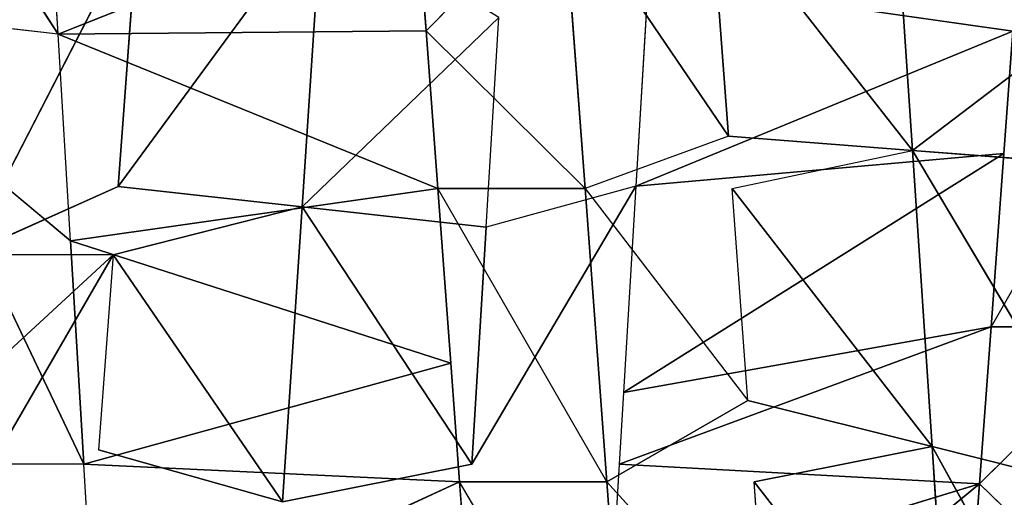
# Model space of a CAD drawing. Extents: x 143 to 263, y -61 to 82.
# Tile 544 of 656: x 248.133 to 248.718, y 71.947 to 72.231. Entities that reach past the tile are written whole.
import ezdxf

# ---------------------------------------------------------------- set-up
doc = ezdxf.new("R2010")
doc.units = 0
doc.header["$LTSCALE"] = 25.4
doc.layers.get('0').update_dxf_attribs({"color": 13, "linetype": 'CONTINUOUS'})

# ---------------------------------------------------------------- blocks, each defined once
blk = doc.blocks.new('ICE-BALL-8126_STL')
at = {"color": 41}
for p, q in [((10.00803, 44.94756, 93.36182), (10.18389, 44.847, 93.3726)), ((10.27723, 44.84007, 93.38645), (10.18389, 44.9345, 93.3726)), ((10.18389, 44.9345, 93.3726), (10.18389, 44.847, 93.3726)), ((10.47327, 44.93272, 96.82461), (10.25507, 44.81194, 96.67489)), ((10.47327, 44.93272, 96.82461), (10.25507, 44.81194, 96.67489)), ((10.07903, 44.80027, 96.6917), (10.28252, 44.92131, 96.86234)), ((10.07903, 44.80027, 96.6917), (10.28252, 44.92131, 96.86234)), ((10.25507, 44.81194, 96.67489), (10.28252, 44.92131, 96.86234)), ((10.25507, 44.81194, 96.67489), (10.28252, 44.92131, 96.86234)), ((10.27723, 44.84007, 93.38645), (10.35632, 44.9217, 93.40273)), ((10.08754, 44.90965, 96.88094), (10.07903, 44.80027, 96.6917)), ((10.08754, 44.90965, 96.88094), (10.07903, 44.80027, 96.6917)), ((10, 44.90441, 96.88291), (10.07903, 44.80027, 96.6917)), ((10, 44.90441, 96.88291), (10.07903, 44.80027, 96.6917)), ((9.97722, 44.64327, 92.98305), (10.00803, 44.86006, 93.36182)), ((10.00803, 44.86006, 93.36182), (10.08085, 44.85465, 93.36388)), ((10.10035, 44.6359, 92.9855), (10.00803, 44.86006, 93.36182)), ((10.10035, 44.6359, 92.9855), (10.00803, 44.86006, 93.36182)), ((10.08085, 44.85465, 93.36388), (10.18389, 44.847, 93.3726)), ((10.22288, 44.62857, 92.99569), (10.08085, 44.85465, 93.36388)), ((10.22288, 44.62857, 92.99569), (10.08085, 44.85465, 93.36388)), ((10.10035, 44.6359, 92.9855), (10.08085, 44.85465, 93.36388)), ((10.10035, 44.6359, 92.9855), (10.08085, 44.85465, 93.36388)), ((10.18389, 44.847, 93.3726), (10.27723, 44.84007, 93.38645)), ((10.26552, 44.62602, 93.00108), (10.18389, 44.847, 93.3726)), ((10.26552, 44.62602, 93.00108), (10.18389, 44.847, 93.3726)), ((10.22288, 44.62857, 92.99569), (10.18389, 44.847, 93.3726)), ((10.22288, 44.62857, 92.99569), (10.18389, 44.847, 93.3726)), ((10.27723, 44.84007, 93.38645), (10.26552, 44.62602, 93.00108)), ((10.27723, 44.84007, 93.38645), (10.26552, 44.62602, 93.00108)), ((10.27723, 44.84007, 93.38645), (10.35632, 44.8342, 93.40273)), ((10.46328, 44.61419, 93.03874), (10.27723, 44.84007, 93.38645)), ((10.46328, 44.61419, 93.03874), (10.27723, 44.84007, 93.38645)), ((10.34409, 44.62132, 93.01351), (10.27723, 44.84007, 93.38645)), ((10.34409, 44.62132, 93.01351), (10.27723, 44.84007, 93.38645)), ((10.42729, 44.82335, 96.64083), (10.25507, 44.81194, 96.67489)), ((10.42729, 44.82335, 96.64083), (10.25507, 44.81194, 96.67489)), ((10.27615, 44.70616, 96.47957), (10.42729, 44.82335, 96.64083)), ((10.27615, 44.70616, 96.47957), (10.42729, 44.82335, 96.64083)), ((10.25507, 44.81194, 96.67489), (10.07903, 44.80027, 96.6917)), ((10.25507, 44.81194, 96.67489), (10.07903, 44.80027, 96.6917)), ((10.10171, 44.69321, 96.50073), (10.25507, 44.81194, 96.67489)), ((10.10171, 44.69321, 96.50073), (10.25507, 44.81194, 96.67489)), ((10.22763, 44.70256, 96.48745), (10.25507, 44.81194, 96.67489)), ((10.25507, 44.81194, 96.67489), (10.27615, 44.70616, 96.47957)), ((9.9018, 44.78852, 96.69073), (10.07903, 44.80027, 96.6917)), ((9.9018, 44.78852, 96.69073), (10.07903, 44.80027, 96.6917)), ((10.07903, 44.80027, 96.6917), (9.92536, 44.68011, 96.50225)), ((10.07903, 44.80027, 96.6917), (9.92536, 44.68011, 96.50225)), ((10.07053, 44.6909, 96.50244), (10.07903, 44.80027, 96.6917)), ((10.10171, 44.69321, 96.50073), (10.07903, 44.80027, 96.6917)), ((10.38131, 44.71397, 96.45705), (10.27615, 44.61866, 96.47957)), ((10.38131, 44.71397, 96.45705), (10.27615, 44.70616, 96.47957)), ((10.10171, 44.60571, 96.50073), (10.22763, 44.70256, 96.48745)), ((10.22763, 44.70256, 96.48745), (10.10171, 44.69321, 96.50073)), ((10.27615, 44.61866, 96.47957), (10.22763, 44.70256, 96.48745)), ((10.07053, 44.6909, 96.50244), (9.92536, 44.59261, 96.50225)), ((10.07053, 44.6909, 96.50244), (9.92536, 44.68011, 96.50225)), ((10.07053, 44.6909, 96.50244), (9.92536, 44.59261, 96.50225)), ((10.07053, 44.6909, 96.50244), (9.92536, 44.68011, 96.50225)), ((10.07053, 44.6909, 96.50244), (10.10171, 44.60571, 96.50073)), ((9.97722, 44.64327, 92.98305), (10.10035, 44.6359, 92.9855)), ((10.10035, 44.6359, 92.9855), (10.12465, 44.54695, 92.9869)), ((10.10035, 44.6359, 92.9855), (10.26552, 44.53852, 93.00108)), ((10.10035, 44.6359, 92.9855), (10.22288, 44.62857, 92.99569)), ((10.22288, 44.62857, 92.99569), (10.26552, 44.62602, 93.00108)), ((10.27615, 44.61866, 96.47957), (10.44548, 44.63124, 96.43954)), ((10.27615, 44.61866, 96.47957), (10.44548, 44.63124, 96.43954)), ((10.44548, 44.63124, 96.43954), (10.27615, 44.53116, 96.47957)), ((10.26552, 44.62602, 93.00108), (10.34409, 44.62132, 93.01351)), ((10.27615, 44.61866, 96.47957), (10.10171, 44.51821, 96.50073)), ((10.27615, 44.61866, 96.47957), (10.10171, 44.60571, 96.50073)), ((10.27615, 44.61866, 96.47957), (10.10171, 44.60571, 96.50073)), ((10.27615, 44.61866, 96.47957), (10.27615, 44.53116, 96.47957)), ((9.92536, 44.59261, 96.50225), (10.10171, 44.60571, 96.50073)), ((9.92536, 44.59261, 96.50225), (10.10171, 44.60571, 96.50073)), ((10.10171, 44.60571, 96.50073), (10.00789, 44.51124, 96.50401)), ((10.10171, 44.60571, 96.50073), (10.10171, 44.51821, 96.50073)), ((9.92536, 44.59261, 96.50225), (10.00789, 44.51124, 96.50401)), ((10, 44.55441, 92.98291), (10.11254, 44.43758, 93.17596)), ((10.12465, 44.54695, 92.9869), (10, 44.55441, 92.98291)), ((10, 44.55441, 92.98291), (10.11254, 44.43758, 93.17596)), ((10.12465, 44.54695, 92.9869), (10.11254, 44.43758, 93.17596)), ((10.12465, 44.54695, 92.9869), (10.11254, 44.43758, 93.17596)), ((10.26552, 44.53852, 93.00108), (10.12465, 44.54695, 92.9869)), ((10.26552, 44.53852, 93.00108), (10.12465, 44.54695, 92.9869)), ((10.39831, 44.54023, 96.4527), (10.27615, 44.53116, 96.47957)), ((10.26552, 44.53852, 93.00108), (10.11254, 44.43758, 93.17596)), ((10.26552, 44.53852, 93.00108), (10.11254, 44.43758, 93.17596)), ((10.26552, 44.53852, 93.00108), (10.28805, 44.42595, 93.19608)), ((10.27615, 44.53116, 96.47957), (10.20552, 44.52592, 96.49052)), ((10.26552, 44.30779, 96.86475), (10.27615, 44.53116, 96.47957)), ((10.26552, 44.30779, 96.86475), (10.27615, 44.53116, 96.47957)), ((10.37583, 44.31439, 96.84635), (10.27615, 44.53116, 96.47957)), ((10.37583, 44.31439, 96.84635), (10.27615, 44.53116, 96.47957)), ((10.20552, 44.52592, 96.49052), (10.10171, 44.51821, 96.50073)), ((10.13284, 44.29985, 96.87838), (10.20552, 44.52592, 96.49052)), ((10.13284, 44.29985, 96.87838), (10.20552, 44.52592, 96.49052)), ((10.20552, 44.52592, 96.49052), (10.26552, 44.30779, 96.86475)), ((10.20552, 44.52592, 96.49052), (10.26552, 44.30779, 96.86475)), ((10.10171, 44.51821, 96.50073), (10.00789, 44.51124, 96.50401)), ((10.0098, 44.29249, 96.88289), (10.10171, 44.51821, 96.50073)), ((10.0098, 44.29249, 96.88289), (10.10171, 44.51821, 96.50073)), ((10.13284, 44.29985, 96.87838), (10.10171, 44.51821, 96.50073)), ((10.13284, 44.29985, 96.87838), (10.10171, 44.51821, 96.50073)), ((10.00789, 44.51124, 96.50401), (9.92536, 44.50512, 96.50225)), ((10.0098, 44.29249, 96.88289), (10.00789, 44.51124, 96.50401)), ((10.0098, 44.29249, 96.88289), (10.00789, 44.51124, 96.50401)), ((9.92536, 44.50512, 96.50225), (10.0098, 44.29249, 96.88289)), ((9.92536, 44.50512, 96.50225), (10.0098, 44.29249, 96.88289)), ((9.93532, 44.44932, 93.17355), (10.10043, 44.3282, 93.36501)), ((10.11254, 44.43758, 93.17596), (9.93532, 44.44932, 93.17355)), ((10.11254, 44.43758, 93.17596), (9.93532, 44.44932, 93.17355)), ((9.93532, 44.44932, 93.17355), (10.10043, 44.3282, 93.36501)), ((10.11254, 44.43758, 93.17596), (10.10043, 44.3282, 93.36501)), ((10.11254, 44.43758, 93.17596), (10.28805, 44.42595, 93.19608)), ((10.14104, 44.32518, 93.36814), (10.11254, 44.43758, 93.17596)), ((10.11254, 44.43758, 93.17596), (10.28805, 44.42595, 93.19608)), ((10.28805, 44.42595, 93.19608), (10.25706, 44.31657, 93.38297)), ((9.94228, 44.33994, 93.36285), (10.14104, 44.23768, 93.36814)), ((9.94228, 44.33994, 93.36285), (10.14104, 44.23768, 93.36814)), ((9.94228, 44.33994, 93.36285), (10.10043, 44.3282, 93.36501)), ((9.94228, 44.33994, 93.36285), (10.10043, 44.3282, 93.36501)), ((10.10043, 44.3282, 93.36501), (10.14104, 44.23768, 93.36814)), ((10.14104, 44.32518, 93.36814), (10.14104, 44.23768, 93.36814)), ((10.14104, 44.32518, 93.36814), (10.3146, 44.2248, 93.39362)), ((10.14104, 44.32518, 93.36814), (10.25706, 44.31657, 93.38297)), ((10.37583, 44.31439, 96.84635), (10.26552, 44.30779, 96.86475)), ((10.26552, 44.30779, 96.86475), (10.05572, 44.20774, 96.88212)), ((10.26552, 44.30779, 96.86475), (10.05572, 44.20774, 96.88212)), ((10.26552, 44.30779, 96.86475), (10.13284, 44.29985, 96.87838)), ((10.26552, 44.30779, 96.86475), (10.13284, 44.29985, 96.87838)), ((10.26552, 44.30779, 96.86475), (10.26552, 44.22029, 96.86475)), ((10.13284, 44.29985, 96.87838), (10.0098, 44.29249, 96.88289)), ((10.13284, 44.29985, 96.87838), (10.05572, 44.20774, 96.88212)), ((10.0098, 44.29249, 96.88289), (9.85948, 44.196, 96.87784)), ((10.0098, 44.29249, 96.88289), (9.8867, 44.28513, 96.87962)), ((10.0098, 44.29249, 96.88289), (10, 44.20441, 96.88291))]:
    blk.add_line(p, q, dxfattribs=at)
mesh = blk.add_polyface(dxfattribs=at)
corners = [(21.2, 45.01358, 80.03829), (0, 43.20555, 75.32821), (21.2, 43.20555, 75.32821), (0, 45.01358, 80.03829)]
mesh.append_faces([[corners[k] for k in face] for face in [(0, 1, 2), (1, 0, 3)]], dxfattribs={"vtx0": -1, "color": 41})
mesh = blk.add_polyface(dxfattribs=at)
corners = [(21.2, 43.20555, 114.53761), (0, 45.01358, 109.82753), (21.2, 45.01358, 109.82753), (0, 43.20555, 114.53761)]
mesh.append_faces([[corners[k] for k in face] for face in [(0, 1, 2), (1, 0, 3)]], dxfattribs={"vtx0": -1, "color": 41})
mesh = blk.add_polyface(dxfattribs=at)
corners = [(0, 42.68692, 119.56032), (23, 44.9885, 114.9556), (0, 44.9885, 114.9556), (23, 42.68692, 119.56032)]
mesh.append_faces([[corners[k] for k in face] for face in [(0, 1, 2), (1, 0, 3)]], dxfattribs={"vtx0": -1, "color": 41})
mesh = blk.add_polyface(dxfattribs=at)
corners = [(0, 44.9885, 74.91022), (23, 42.68692, 70.3055), (0, 42.68692, 70.3055), (23, 44.9885, 74.91022)]
mesh.append_faces([[corners[k] for k in face] for face in [(0, 1, 2), (1, 0, 3)]], dxfattribs={"vtx0": -1, "color": 41})
mesh = blk.add_polyface(dxfattribs=at)
corners = [(10.18389, 44.9345, 93.3726), (10.00803, 44.94756, 93.36182), (10.18389, 44.847, 93.3726)]
mesh.append_faces([[corners[k] for k in face] for face in [(0, 1, 2)]], dxfattribs={"color": 41})
mesh = blk.add_polyface(dxfattribs=at)
corners = [(10.35632, 44.9217, 93.40273), (10.18389, 44.9345, 93.3726), (10.27723, 44.84007, 93.38645)]
mesh.append_faces([[corners[k] for k in face] for face in [(0, 1, 2)]], dxfattribs={"color": 41})
mesh = blk.add_polyface(dxfattribs=at)
corners = [(10.47327, 44.93272, 96.82461), (10.42729, 44.82335, 96.64083), (10.25507, 44.81194, 96.67489)]
mesh.append_faces([[corners[k] for k in face] for face in [(0, 1, 2)]], dxfattribs={"color": 41})
mesh = blk.add_polyface(dxfattribs=at)
corners = [(10.28252, 44.92131, 96.86234), (10.47327, 44.93272, 96.82461), (10.25507, 44.81194, 96.67489)]
mesh.append_faces([[corners[k] for k in face] for face in [(0, 1, 2)]], dxfattribs={"color": 41})
mesh = blk.add_polyface(dxfattribs=at)
corners = [(10.08754, 44.90965, 96.88094), (10.28252, 44.92131, 96.86234), (10.07903, 44.80027, 96.6917)]
mesh.append_faces([[corners[k] for k in face] for face in [(0, 1, 2)]], dxfattribs={"color": 41})
mesh = blk.add_polyface(dxfattribs=at)
corners = [(10.28252, 44.92131, 96.86234), (10.25507, 44.81194, 96.67489), (10.07903, 44.80027, 96.6917)]
mesh.append_faces([[corners[k] for k in face] for face in [(0, 1, 2)]], dxfattribs={"color": 41})
mesh = blk.add_polyface(dxfattribs=at)
corners = [(10, 44.90441, 96.88291), (10.08754, 44.90965, 96.88094), (10.07903, 44.80027, 96.6917)]
mesh.append_faces([[corners[k] for k in face] for face in [(0, 1, 2)]], dxfattribs={"color": 41})
mesh = blk.add_polyface(dxfattribs=at)
corners = [(10, 44.90441, 96.88291), (10.07903, 44.80027, 96.6917), (9.9018, 44.78852, 96.69073)]
mesh.append_faces([[corners[k] for k in face] for face in [(0, 1, 2)]], dxfattribs={"color": 41})
mesh = blk.add_polyface(dxfattribs=at)
corners = [(10.00803, 44.86006, 93.36182), (9.97722, 44.64327, 92.98305), (10.10035, 44.6359, 92.9855)]
mesh.append_faces([[corners[k] for k in face] for face in [(0, 1, 2)]], dxfattribs={"color": 41})
mesh = blk.add_polyface(dxfattribs=at)
corners = [(10.08085, 44.85465, 93.36388), (10.00803, 44.86006, 93.36182), (10.10035, 44.6359, 92.9855)]
mesh.append_faces([[corners[k] for k in face] for face in [(0, 1, 2)]], dxfattribs={"color": 41})
mesh = blk.add_polyface(dxfattribs=at)
corners = [(10.18389, 44.847, 93.3726), (10.08085, 44.85465, 93.36388), (10.22288, 44.62857, 92.99569)]
mesh.append_faces([[corners[k] for k in face] for face in [(0, 1, 2)]], dxfattribs={"color": 41})
mesh = blk.add_polyface(dxfattribs=at)
corners = [(10.08085, 44.85465, 93.36388), (10.10035, 44.6359, 92.9855), (10.22288, 44.62857, 92.99569)]
mesh.append_faces([[corners[k] for k in face] for face in [(0, 1, 2)]], dxfattribs={"color": 41})
mesh = blk.add_polyface(dxfattribs=at)
corners = [(10.27723, 44.84007, 93.38645), (10.18389, 44.847, 93.3726), (10.26552, 44.62602, 93.00108)]
mesh.append_faces([[corners[k] for k in face] for face in [(0, 1, 2)]], dxfattribs={"color": 41})
mesh = blk.add_polyface(dxfattribs=at)
corners = [(10.18389, 44.847, 93.3726), (10.22288, 44.62857, 92.99569), (10.26552, 44.62602, 93.00108)]
mesh.append_faces([[corners[k] for k in face] for face in [(0, 1, 2)]], dxfattribs={"color": 41})
mesh = blk.add_polyface(dxfattribs=at)
corners = [(10.27723, 44.84007, 93.38645), (10.26552, 44.62602, 93.00108), (10.34409, 44.62132, 93.01351)]
mesh.append_faces([[corners[k] for k in face] for face in [(0, 1, 2)]], dxfattribs={"color": 41})
mesh = blk.add_polyface(dxfattribs=at)
corners = [(10.35632, 44.8342, 93.40273), (10.27723, 44.84007, 93.38645), (10.46328, 44.61419, 93.03874)]
mesh.append_faces([[corners[k] for k in face] for face in [(0, 1, 2)]], dxfattribs={"color": 41})
mesh = blk.add_polyface(dxfattribs=at)
corners = [(10.27723, 44.84007, 93.38645), (10.34409, 44.62132, 93.01351), (10.46328, 44.61419, 93.03874)]
mesh.append_faces([[corners[k] for k in face] for face in [(0, 1, 2)]], dxfattribs={"color": 41})
mesh = blk.add_polyface(dxfattribs=at)
corners = [(10.25507, 44.81194, 96.67489), (10.42729, 44.82335, 96.64083), (10.27615, 44.70616, 96.47957)]
mesh.append_faces([[corners[k] for k in face] for face in [(0, 1, 2)]], dxfattribs={"color": 41})
mesh = blk.add_polyface(dxfattribs=at)
corners = [(10.42729, 44.82335, 96.64083), (10.38131, 44.71397, 96.45705), (10.27615, 44.70616, 96.47957)]
mesh.append_faces([[corners[k] for k in face] for face in [(0, 1, 2)]], dxfattribs={"color": 41})
mesh = blk.add_polyface(dxfattribs=at)
corners = [(10.07903, 44.80027, 96.6917), (10.25507, 44.81194, 96.67489), (10.10171, 44.69321, 96.50073)]
mesh.append_faces([[corners[k] for k in face] for face in [(0, 1, 2)]], dxfattribs={"color": 41})
mesh = blk.add_polyface(dxfattribs=at)
corners = [(10.25507, 44.81194, 96.67489), (10.22763, 44.70256, 96.48745), (10.10171, 44.69321, 96.50073)]
mesh.append_faces([[corners[k] for k in face] for face in [(0, 1, 2)]], dxfattribs={"color": 41})
mesh = blk.add_polyface(dxfattribs=at)
corners = [(10.07903, 44.80027, 96.6917), (9.92536, 44.68011, 96.50225), (9.9018, 44.78852, 96.69073)]
mesh.append_faces([[corners[k] for k in face] for face in [(0, 1, 2)]], dxfattribs={"color": 41})
mesh = blk.add_polyface(dxfattribs=at)
corners = [(10.07903, 44.80027, 96.6917), (10.07053, 44.6909, 96.50244), (9.92536, 44.68011, 96.50225)]
mesh.append_faces([[corners[k] for k in face] for face in [(0, 1, 2)]], dxfattribs={"color": 41})
mesh = blk.add_polyface(dxfattribs=at)
corners = [(10.44548, 44.63124, 96.43954), (10.27615, 44.61866, 96.47957), (10.38131, 44.71397, 96.45705)]
mesh.append_faces([[corners[k] for k in face] for face in [(0, 1, 2)]], dxfattribs={"color": 41})
mesh = blk.add_polyface(dxfattribs=at)
corners = [(10.27615, 44.61866, 96.47957), (10.10171, 44.60571, 96.50073), (10.22763, 44.70256, 96.48745)]
mesh.append_faces([[corners[k] for k in face] for face in [(0, 1, 2)]], dxfattribs={"color": 41})
mesh = blk.add_polyface(dxfattribs=at)
corners = [(10.10171, 44.60571, 96.50073), (9.92536, 44.59261, 96.50225), (10.07053, 44.6909, 96.50244)]
mesh.append_faces([[corners[k] for k in face] for face in [(0, 1, 2)]], dxfattribs={"color": 41})
mesh = blk.add_polyface(dxfattribs=at)
corners = [(10.07053, 44.6909, 96.50244), (9.92536, 44.59261, 96.50225), (9.92536, 44.68011, 96.50225)]
mesh.append_faces([[corners[k] for k in face] for face in [(0, 1, 2)]], dxfattribs={"color": 41})
mesh = blk.add_polyface(dxfattribs=at)
corners = [(10.26552, 44.53852, 93.00108), (10.10035, 44.6359, 92.9855), (10.12465, 44.54695, 92.9869)]
mesh.append_faces([[corners[k] for k in face] for face in [(0, 1, 2)]], dxfattribs={"color": 41})
mesh = blk.add_polyface(dxfattribs=at)
corners = [(10.44548, 44.63124, 96.43954), (10.27615, 44.53116, 96.47957), (10.27615, 44.61866, 96.47957)]
mesh.append_faces([[corners[k] for k in face] for face in [(0, 1, 2)]], dxfattribs={"color": 41})
mesh = blk.add_polyface(dxfattribs=at)
corners = [(10.27615, 44.61866, 96.47957), (10.10171, 44.51821, 96.50073), (10.10171, 44.60571, 96.50073)]
mesh.append_faces([[corners[k] for k in face] for face in [(0, 1, 2)]], dxfattribs={"color": 41})
mesh = blk.add_polyface(dxfattribs=at)
corners = [(10.10171, 44.60571, 96.50073), (10.00789, 44.51124, 96.50401), (9.92536, 44.59261, 96.50225)]
mesh.append_faces([[corners[k] for k in face] for face in [(0, 1, 2)]], dxfattribs={"color": 41})
mesh = blk.add_polyface(dxfattribs=at)
corners = [(10.11254, 44.43758, 93.17596), (10, 44.55441, 92.98291), (9.93532, 44.44932, 93.17355)]
mesh.append_faces([[corners[k] for k in face] for face in [(0, 1, 2)]], dxfattribs={"color": 41})
mesh = blk.add_polyface(dxfattribs=at)
corners = [(10.11254, 44.43758, 93.17596), (10.12465, 44.54695, 92.9869), (10, 44.55441, 92.98291)]
mesh.append_faces([[corners[k] for k in face] for face in [(0, 1, 2)]], dxfattribs={"color": 41})
mesh = blk.add_polyface(dxfattribs=at)
corners = [(10.11254, 44.43758, 93.17596), (10.26552, 44.53852, 93.00108), (10.12465, 44.54695, 92.9869)]
mesh.append_faces([[corners[k] for k in face] for face in [(0, 1, 2)]], dxfattribs={"color": 41})
mesh = blk.add_polyface(dxfattribs=at)
corners = [(10.37583, 44.31439, 96.84635), (10.27615, 44.53116, 96.47957), (10.39831, 44.54023, 96.4527)]
mesh.append_faces([[corners[k] for k in face] for face in [(0, 1, 2)]], dxfattribs={"color": 41})
mesh = blk.add_polyface(dxfattribs=at)
corners = [(10.28805, 44.42595, 93.19608), (10.26552, 44.53852, 93.00108), (10.11254, 44.43758, 93.17596)]
mesh.append_faces([[corners[k] for k in face] for face in [(0, 1, 2)]], dxfattribs={"color": 41})
mesh = blk.add_polyface(dxfattribs=at)
corners = [(10.26552, 44.30779, 96.86475), (10.20552, 44.52592, 96.49052), (10.27615, 44.53116, 96.47957)]
mesh.append_faces([[corners[k] for k in face] for face in [(0, 1, 2)]], dxfattribs={"color": 41})
mesh = blk.add_polyface(dxfattribs=at)
corners = [(10.26552, 44.30779, 96.86475), (10.27615, 44.53116, 96.47957), (10.37583, 44.31439, 96.84635)]
mesh.append_faces([[corners[k] for k in face] for face in [(0, 1, 2)]], dxfattribs={"color": 41})
mesh = blk.add_polyface(dxfattribs=at)
corners = [(10.13284, 44.29985, 96.87838), (10.10171, 44.51821, 96.50073), (10.20552, 44.52592, 96.49052)]
mesh.append_faces([[corners[k] for k in face] for face in [(0, 1, 2)]], dxfattribs={"color": 41})
mesh = blk.add_polyface(dxfattribs=at)
corners = [(10.13284, 44.29985, 96.87838), (10.20552, 44.52592, 96.49052), (10.26552, 44.30779, 96.86475)]
mesh.append_faces([[corners[k] for k in face] for face in [(0, 1, 2)]], dxfattribs={"color": 41})
mesh = blk.add_polyface(dxfattribs=at)
corners = [(10.0098, 44.29249, 96.88289), (10.00789, 44.51124, 96.50401), (10.10171, 44.51821, 96.50073)]
mesh.append_faces([[corners[k] for k in face] for face in [(0, 1, 2)]], dxfattribs={"color": 41})
mesh = blk.add_polyface(dxfattribs=at)
corners = [(10.0098, 44.29249, 96.88289), (10.10171, 44.51821, 96.50073), (10.13284, 44.29985, 96.87838)]
mesh.append_faces([[corners[k] for k in face] for face in [(0, 1, 2)]], dxfattribs={"color": 41})
mesh = blk.add_polyface(dxfattribs=at)
corners = [(10.0098, 44.29249, 96.88289), (9.92536, 44.50512, 96.50225), (10.00789, 44.51124, 96.50401)]
mesh.append_faces([[corners[k] for k in face] for face in [(0, 1, 2)]], dxfattribs={"color": 41})
mesh = blk.add_polyface(dxfattribs=at)
corners = [(10.0098, 44.29249, 96.88289), (9.8867, 44.28513, 96.87962), (9.92536, 44.50512, 96.50225)]
mesh.append_faces([[corners[k] for k in face] for face in [(0, 1, 2)]], dxfattribs={"color": 41})
mesh = blk.add_polyface(dxfattribs=at)
corners = [(10.10043, 44.3282, 93.36501), (9.93532, 44.44932, 93.17355), (9.94228, 44.33994, 93.36285)]
mesh.append_faces([[corners[k] for k in face] for face in [(0, 1, 2)]], dxfattribs={"color": 41})
mesh = blk.add_polyface(dxfattribs=at)
corners = [(10.10043, 44.3282, 93.36501), (10.11254, 44.43758, 93.17596), (9.93532, 44.44932, 93.17355)]
mesh.append_faces([[corners[k] for k in face] for face in [(0, 1, 2)]], dxfattribs={"color": 41})
mesh = blk.add_polyface(dxfattribs=at)
corners = [(10.14104, 44.32518, 93.36814), (10.28805, 44.42595, 93.19608), (10.11254, 44.43758, 93.17596), (10.25706, 44.31657, 93.38297)]
mesh.append_faces([[corners[k] for k in face] for face in [(0, 1, 2), (1, 0, 3)]], dxfattribs={"vtx0": -1, "color": 41})
mesh = blk.add_polyface(dxfattribs=at)
corners = [(10.14104, 44.23768, 93.36814), (9.94228, 44.33994, 93.36285), (9.96483, 44.25077, 93.36219)]
mesh.append_faces([[corners[k] for k in face] for face in [(0, 1, 2)]], dxfattribs={"color": 41})
mesh = blk.add_polyface(dxfattribs=at)
corners = [(10.14104, 44.23768, 93.36814), (10.10043, 44.3282, 93.36501), (9.94228, 44.33994, 93.36285)]
mesh.append_faces([[corners[k] for k in face] for face in [(0, 1, 2)]], dxfattribs={"color": 41})
mesh = blk.add_polyface(dxfattribs=at)
corners = [(10.3146, 44.13729, 93.39362), (10.14104, 44.32518, 93.36814), (10.14104, 44.23768, 93.36814), (10.3146, 44.2248, 93.39362)]
mesh.append_faces([[corners[k] for k in face] for face in [(0, 1, 2), (1, 0, 3)]], dxfattribs={"vtx0": -1, "color": 41})
mesh = blk.add_polyface(dxfattribs=at)
corners = [(10.44275, 44.2309, 96.83199), (10.26552, 44.22029, 96.86475), (10.37583, 44.31439, 96.84635)]
mesh.append_faces([[corners[k] for k in face] for face in [(0, 1, 2)]], dxfattribs={"color": 41})
mesh = blk.add_polyface(dxfattribs=at)
corners = [(10.26552, 44.30779, 96.86475), (10.26552, 44.22029, 96.86475), (10.05572, 44.20774, 96.88212)]
mesh.append_faces([[corners[k] for k in face] for face in [(0, 1, 2)]], dxfattribs={"color": 41})
mesh = blk.add_polyface(dxfattribs=at)
corners = [(10.26552, 44.30779, 96.86475), (10.05572, 44.20774, 96.88212), (10.13284, 44.29985, 96.87838)]
mesh.append_faces([[corners[k] for k in face] for face in [(0, 1, 2)]], dxfattribs={"color": 41})
mesh = blk.add_polyface(dxfattribs=at)
corners = [(10.0098, 44.29249, 96.88289), (10, 44.20441, 96.88291), (9.85948, 44.196, 96.87784)]
mesh.append_faces([[corners[k] for k in face] for face in [(0, 1, 2)]], dxfattribs={"color": 41})

msp = doc.modelspace()

# ---------------------------------------------------------------- block references
at = {"color": 0, "rotation": 270}
msp.add_blockref('ICE-BALL-8126_STL', (203.86356, 82.23263), dxfattribs=at)

doc.saveas('drawing.dxf')
